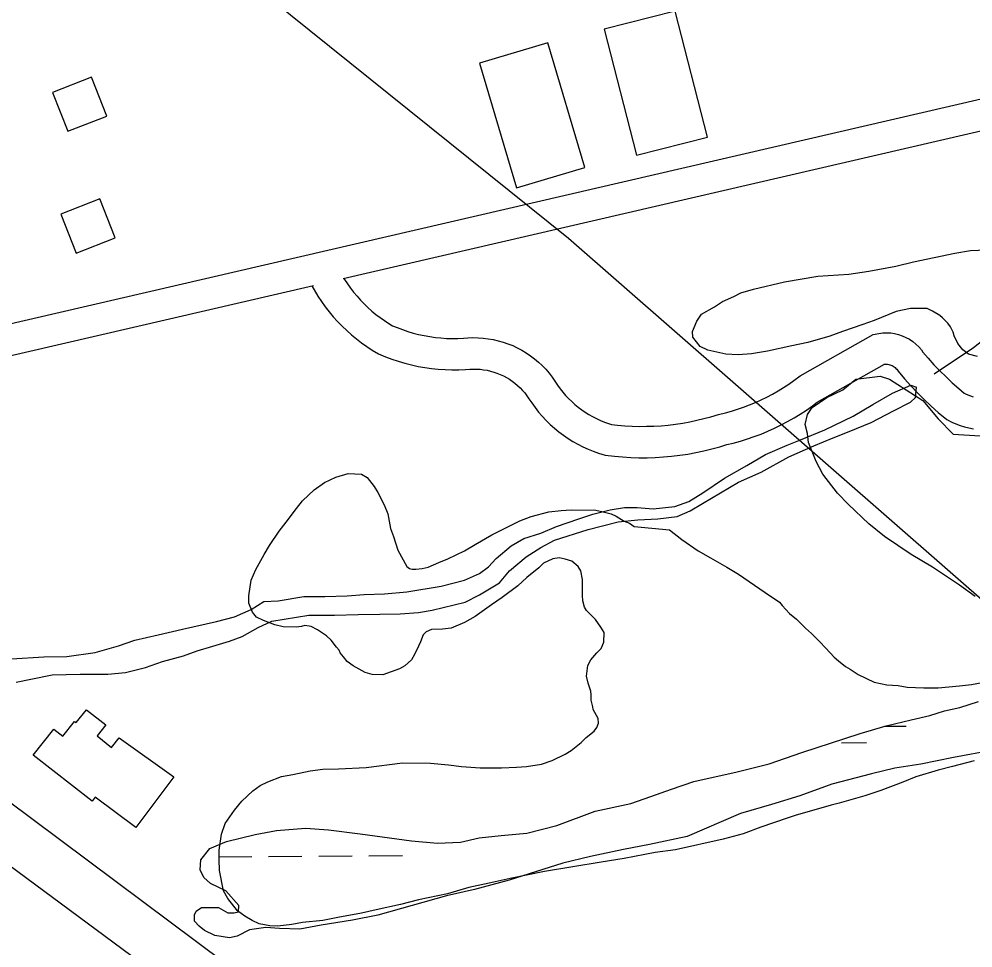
# Model space of a CAD drawing. Extents: x 3540316 to 3578335, y 553172 to 578787.
# Drawn here: x 3557723 to 3558635, y 565337 to 566226 of the extents above; entities that cross this region are included whole.
import ezdxf

# ---------------------------------------------------------------- set-up
doc = ezdxf.new("R2010")
doc.units = 0
for name, color, linetype in [('V-BLDG-OTLN', 7, 'Continuous'), ('V-ROAD-CNTR', 7, 'Continuous'), ('V-SITE-VEGE', 7, 'Continuous'), ('V-TOPO-SHOR', 7, 'Continuous'), ('V-UTIL-LINE', 7, 'Continuous'), ('V-WETL-SWMP', 7, 'Continuous')]:
    doc.layers.add(name, color=color, linetype=linetype)

msp = doc.modelspace()

# ---------------------------------------------------------------- linework, layer by layer
at = {"layer": 'V-BLDG-OTLN'}
for points in [[(3558282.29, 566216.64), (3558313.08, 566096.04), (3558380.87, 566113.35), (3558350.08, 566233.95)], [(3558162.78, 566184.24), (3558198.41, 566064.73), (3558263.79, 566084.23), (3558228.15, 566203.74)], [(3557754.71, 566156.22), (3557769.29, 566118.97), (3557806.54, 566133.55), (3557791.96, 566170.8)], [(3557762.59, 566039.6), (3557777.16, 566002.35), (3557814.42, 566016.92), (3557799.84, 566054.17)], [(3557870.56, 565501.1), (3557834.19, 565452.77), (3557795.48, 565481.89), (3557792.54, 565477.98), (3557736.25, 565521.87), (3557755.78, 565546.93), (3557764.6, 565540.05), (3557775.72, 565554.3), (3557777.31, 565553.06), (3557786.99, 565565.43), (3557805.49, 565551.04), (3557797.21, 565540.61), (3557811.1, 565529.38), (3557818.3, 565538.65)]]:
    msp.add_lwpolyline(points, close=True, dxfattribs=at)
at = {"layer": 'V-ROAD-CNTR'}
for points in [[(3553733.27, 568422.68), (3555559.56, 567083.15), (3556383.77, 566471.86), (3557080.84, 565950.17), (3558260.08, 565068.63), (3559929, 563836.4), (3560761.69, 563207.44)], [(3562447.91, 561906.29), (3561783.79, 562398.17), (3561237.94, 562795.02), (3560747.39, 563166.44), (3559829.49, 563849.13), (3558932.39, 564513.01), (3557712.68, 565416.8), (3556649.55, 566203.32), (3555718.96, 566897.01), (3553740.93, 568355.98)], [(3557618.47, 565912.82), (3559497.29, 566348.45)], [(3558032.57, 565978.04), (3559504.06, 566319.23)], [(3558033.25, 565978.2), (3558033.92, 565977.06), (3558036.6, 565972.98), (3558039.52, 565968.9), (3558042.59, 565964.92), (3558045.81, 565961.06), (3558049.16, 565957.33), (3558052.65, 565953.72), (3558056.28, 565950.25), (3558060.03, 565946.91), (3558063.91, 565943.72), (3558067.9, 565940.67), (3558072, 565937.78), (3558076.21, 565935.03), (3558079.82, 565932.87), (3558084.08, 565931.09), (3558089.15, 565929.18), (3558094.28, 565927.46), (3558099.48, 565925.93), (3558104.73, 565924.59), (3558110.02, 565923.45), (3558115.35, 565922.49), (3558120.72, 565921.74), (3558126.11, 565921.18), (3558131.51, 565920.82), (3558136.93, 565920.65), (3558142.34, 565920.68), (3558147.66, 565920.91), (3558151.76, 565921.29), (3558156.64, 565921.48), (3558161.52, 565921.42), (3558166.4, 565921.09), (3558171.24, 565920.51), (3558176.06, 565919.68), (3558180.82, 565918.59), (3558185.52, 565917.25), (3558190.14, 565915.67), (3558194.67, 565913.84), (3558199.1, 565911.78), (3558203.41, 565909.49), (3558207.6, 565906.97), (3558211.65, 565904.23), (3558215.54, 565901.29), (3558219.28, 565898.14), (3558222.84, 565894.8), (3558226.23, 565891.28), (3558229.42, 565887.59), (3558232.42, 565883.73), (3558235.09, 565879.87), (3558237.65, 565875.98), (3558240.06, 565872.62), (3558242.61, 565869.38), (3558245.3, 565866.25), (3558248.13, 565863.23), (3558251.08, 565860.34), (3558254.15, 565857.58), (3558257.34, 565854.96), (3558260.64, 565852.48), (3558264.05, 565850.14), (3558267.55, 565847.95), (3558271.14, 565845.92), (3558274.82, 565844.04), (3558278.58, 565842.32), (3558282.41, 565840.77), (3558286.29, 565839.38), (3558289.24, 565838.48), (3558294.98, 565837.81), (3558301.9, 565837.21), (3558308.83, 565836.81), (3558315.76, 565836.62), (3558322.7, 565836.63), (3558329.64, 565836.84), (3558336.56, 565837.26), (3558343.48, 565837.88), (3558350.36, 565838.71), (3558357.22, 565839.74), (3558364.05, 565840.97), (3558370.84, 565842.4), (3558377.58, 565844.03), (3558384.27, 565845.85), (3558391.55, 565848.07), (3558398.11, 565849.66), (3558403.97, 565851.26), (3558409.77, 565853.05), (3558415.51, 565855.02), (3558421.19, 565857.17), (3558426.8, 565859.49), (3558432.34, 565861.99), (3558437.79, 565864.66), (3558443.16, 565867.5), (3558448.43, 565870.51), (3558453.6, 565873.68), (3558458.67, 565877), (3558463.63, 565880.49), (3558469.45, 565884.84), (3558539.37, 565924.4), (3558544.69, 565925.55), (3558548.48, 565926.02), (3558552.3, 565926.15), (3558556.12, 565925.94), (3558559.91, 565925.39), (3558563.63, 565924.5), (3558567.25, 565923.28), (3558570.76, 565921.74), (3558574.11, 565919.9), (3558577.28, 565917.76), (3558580.25, 565915.35), (3558583, 565912.68), (3558585.49, 565909.78), (3558586.96, 565907.73), (3558592.02, 565901.76), (3558597.53, 565895.63), (3558603.21, 565889.66), (3558609.06, 565883.84), (3558615.07, 565878.2), (3558621.23, 565872.73), (3558626.46, 565868.35), (3558627.68, 565867.71), (3558630.02, 565866.66), (3558632.41, 565865.75), (3558634.86, 565864.98)], [(3557625.24, 565883.59), (3558004.04, 565971.42)], [(3558002.67, 565971.11), (3558008.41, 565961.24), (3558011.86, 565956), (3558015.43, 565951.01), (3558019.19, 565946.14), (3558023.12, 565941.43), (3558027.22, 565936.86), (3558031.5, 565932.45), (3558035.93, 565928.2), (3558040.52, 565924.12), (3558045.26, 565920.22), (3558050.13, 565916.49), (3558055.15, 565912.95), (3558060.3, 565909.59), (3558066.25, 565906.02), (3558073.01, 565903.2), (3558079.1, 565900.91), (3558085.28, 565898.84), (3558091.53, 565897), (3558097.84, 565895.39), (3558104.21, 565894.01), (3558110.62, 565892.86), (3558117.07, 565891.96), (3558123.55, 565891.28), (3558130.05, 565890.85), (3558136.56, 565890.65), (3558143.07, 565890.69), (3558149.68, 565890.97), (3558153.73, 565891.34), (3558157.03, 565891.47), (3558160.33, 565891.43), (3558163.62, 565891.21), (3558166.9, 565890.82), (3558170.15, 565890.26), (3558173.36, 565889.52), (3558176.54, 565888.61), (3558179.66, 565887.55), (3558182.73, 565886.31), (3558185.72, 565884.92), (3558188.63, 565883.37), (3558191.46, 565881.67), (3558194.19, 565879.82), (3558196.83, 565877.83), (3558199.35, 565875.71), (3558201.76, 565873.45), (3558204.05, 565871.07), (3558206.21, 565868.57), (3558208.23, 565865.96), (3558210.22, 565863.09), (3558212.91, 565858.99), (3558216.08, 565854.59), (3558219.43, 565850.32), (3558222.97, 565846.2), (3558226.68, 565842.25), (3558230.56, 565838.45), (3558234.6, 565834.82), (3558238.79, 565831.37), (3558243.13, 565828.11), (3558247.6, 565825.04), (3558252.2, 565822.17), (3558256.93, 565819.49), (3558261.76, 565817.02), (3558266.7, 565814.77), (3558271.72, 565812.73), (3558276.84, 565810.9), (3558283.03, 565809), (3558291.95, 565807.96), (3558299.74, 565807.28), (3558307.55, 565806.83), (3558315.37, 565806.61), (3558323.19, 565806.63), (3558331.01, 565806.87), (3558338.82, 565807.34), (3558346.61, 565808.05), (3558354.38, 565808.98), (3558362.11, 565810.14), (3558369.8, 565811.52), (3558377.46, 565813.13), (3558385.06, 565814.97), (3558392.6, 565817.03), (3558399.44, 565819.12), (3558405.59, 565820.6), (3558412.36, 565822.45), (3558419.06, 565824.52), (3558425.69, 565826.79), (3558432.24, 565829.27), (3558438.72, 565831.96), (3558445.11, 565834.85), (3558451.41, 565837.93), (3558457.6, 565841.21), (3558463.69, 565844.68), (3558469.67, 565848.33), (3558475.53, 565852.18), (3558481.26, 565856.2), (3558485.9, 565859.68), (3558550.17, 565896.04), (3558549.7, 565895.94), (3558550.84, 565896.08), (3558551.98, 565896.12), (3558553.12, 565896.06), (3558554.24, 565895.9), (3558555.35, 565895.63), (3558556.43, 565895.27), (3558557.47, 565894.81), (3558558.47, 565894.26), (3558559.41, 565893.63), (3558560.3, 565892.91), (3558561.11, 565892.12), (3558561.86, 565891.25), (3558563.28, 565889.26), (3558569.42, 565882.02), (3558575.5, 565875.26), (3558581.76, 565868.67), (3558588.21, 565862.27), (3558594.84, 565856.04), (3558601.63, 565850.01), (3558609.69, 565843.26), (3558614.58, 565840.7), (3558618.53, 565838.93), (3558622.58, 565837.39), (3558626.72, 565836.09), (3558630.92, 565835.04), (3558635.18, 565834.24)]]:
    msp.add_lwpolyline(points, dxfattribs=at)
at = {"layer": 'V-SITE-VEGE'}
for points in [[(3558639.28, 565903.49), (3558630.61, 565905.59), (3558625.01, 565909.73), (3558620.46, 565915.9), (3558616.94, 565923.08), (3558615.94, 565926.67), (3558613.42, 565931.8), (3558610.89, 565935.39), (3558605.82, 565940.54), (3558603.28, 565942.61), (3558596.15, 565946.75), (3558591.06, 565949.34), (3558575.21, 565949.46), (3558561.39, 565946.5), (3558554.21, 565943.49), (3558540.36, 565937.97), (3558529.6, 565933.96), (3558510.12, 565927.46), (3558497.82, 565922.95), (3558476.81, 565916.97), (3558461.45, 565913.51), (3558438.41, 565908.57), (3558423.06, 565906.13), (3558410.27, 565905.2), (3558398.51, 565905.8), (3558381.16, 565909.51), (3558374.03, 565913.14), (3558366.94, 565921.89), (3558366.47, 565927.51), (3558370.63, 565937.2), (3558375.28, 565943.81), (3558387.6, 565950.87), (3558395.31, 565955.93), (3558406.08, 565960.96), (3558412.76, 565964.49), (3558425.05, 565967.97), (3558454.75, 565974.91), (3558486.49, 565980.29), (3558516.16, 565982.11), (3558535.09, 565985.04), (3558561.2, 565989.95), (3558578.1, 565993.92), (3558617.53, 566002.31), (3558632.37, 566004.76), (3558671.24, 566006.51)], [(3558636.78, 565673.69), (3558621.8, 565684.56), (3558596.11, 565701.97), (3558575.76, 565713.96), (3558550.07, 565731.36), (3558535.1, 565743.31), (3558515.87, 565761.74), (3558505.2, 565772.58), (3558491.35, 565790.97), (3558484.98, 565802.85), (3558477.59, 565821.2), (3558476.58, 565829.81), (3558474.49, 565838.43), (3558476.72, 565848.1), (3558481.07, 565854.52), (3558495.13, 565864.09), (3558510.24, 565871.51), (3558522.93, 565881.63), (3558546.2, 565884.54), (3558554.93, 565881.63), (3558586.93, 565861.25), (3558601.48, 565843.79), (3558616.02, 565829.24), (3558662.57, 565826.32)], [(3558282, 565639.31), (3558278.97, 565644.44), (3558273.91, 565651.64), (3558265.29, 565660.4), (3558263.27, 565663.48), (3558261.78, 565669.62), (3558261.31, 565674.74), (3558261.42, 565690.07), (3558259.95, 565698.26), (3558257.42, 565702.37), (3558251.33, 565707.53), (3558244.7, 565709.62), (3558239.08, 565710.69), (3558232.94, 565709.71), (3558224.22, 565705.69), (3558219.58, 565701.12), (3558208.27, 565692.01), (3558199.52, 565683.89), (3558184.61, 565672.75), (3558174.33, 565665.68), (3558158.91, 565654.55), (3558148.64, 565649), (3558135.82, 565643.47), (3558127.64, 565642.51), (3558116.9, 565642.08), (3558111.77, 565640.07), (3558109.19, 565637.03), (3558106.59, 565630.4), (3558104.51, 565626.32), (3558100.87, 565618.18), (3558097.76, 565613.08), (3558091.59, 565607.51), (3558086.45, 565604.48), (3558070.56, 565598.97), (3558060.34, 565599.05), (3558053.71, 565601.15), (3558042, 565607.37), (3558036.41, 565611.5), (3558032.86, 565616.12), (3558029.82, 565619.73), (3558028.82, 565622.29), (3558026.29, 565625.38), (3558021.22, 565632.06), (3558016.66, 565636.19), (3558008.01, 565641.87), (3558001.9, 565644.99), (3557995.77, 565646.06), (3557992.69, 565645.06), (3557987.58, 565644.59), (3557975.31, 565644.68), (3557967.14, 565646.78), (3557956.44, 565650.95), (3557949.82, 565654.07), (3557945.76, 565658.7), (3557942.25, 565667.42), (3557942.3, 565674.57), (3557944.46, 565689.38), (3557949.14, 565699.58), (3557956.91, 565713.83), (3557962.09, 565722.48), (3557971.39, 565736.22), (3557978.1, 565744.85), (3557987.92, 565758.07), (3557993.6, 565765.19), (3558004.92, 565775.84), (3558014.69, 565782.92), (3558025.46, 565787.95), (3558037.25, 565791.44), (3558050.02, 565790.84), (3558055.62, 565787.73), (3558062.2, 565778.99), (3558065.74, 565773.34), (3558071.78, 565761.54), (3558075.3, 565752.82), (3558077.75, 565738.99), (3558080.76, 565731.3), (3558084.75, 565717.98), (3558093.32, 565702.58), (3558095.86, 565700.52), (3558098.42, 565699.99), (3558102, 565699.96), (3558108.13, 565700.43), (3558113.77, 565701.92), (3558124.02, 565706.44), (3558132.74, 565709.95), (3558148.65, 565717.5), (3558158.92, 565723.56), (3558174.83, 565732.64), (3558201.52, 565746.25), (3558212.29, 565750.26), (3558229.19, 565754.73), (3558240.96, 565756.17), (3558250.67, 565756.61), (3558274.19, 565756.44), (3558281.33, 565754.85), (3558288.98, 565752.75), (3558293.57, 565750.67), (3558301.21, 565746.01), (3558306.3, 565743.93), (3558310.88, 565740.82), (3558344.6, 565737.5)], [(3558344.6, 565737.5), (3558356.28, 565728.21), (3558372.05, 565717.36), (3558383.76, 565710.63), (3558399.54, 565701.82), (3558410.73, 565695.09), (3558436.17, 565677.52), (3558449.9, 565668.21), (3558452.43, 565665.12), (3558459.53, 565657.4), (3558466.14, 565652.24), (3558474.76, 565643.48), (3558480.35, 565638.33), (3558487.96, 565630.61), (3558494.04, 565624.43), (3558502.16, 565615.67), (3558506.22, 565612.07), (3558512.83, 565606.9), (3558517.41, 565604.31), (3558525.04, 565599.14), (3558540.32, 565591.87), (3558552.57, 565589.22), (3558563.3, 565588.63), (3558571.98, 565587.03), (3558587.83, 565586.4), (3558601.63, 565586.3), (3558622.09, 565588.19), (3558633.35, 565589.64), (3558643.59, 565591.61)], [(3558635.87, 565516.52), (3558615.38, 565511.05), (3558601.54, 565507.57), (3558580.03, 565501.09), (3558567.72, 565496.07), (3558546.7, 565488.05), (3558531.33, 565483.05), (3558506.73, 565476.08), (3558499.06, 565474.09), (3558464.72, 565464.12), (3558457.04, 565461.62), (3558431.93, 565453.12), (3558415.01, 565446.6), (3558396.06, 565441.63), (3558350.48, 565431.24), (3558331.03, 565428.83), (3558301.34, 565422.92), (3558279.33, 565419.5), (3558225.07, 565410.71), (3558192.3, 565403.8), (3558172.33, 565399.35), (3558152.88, 565395.4), (3558132.38, 565389.42), (3558104.73, 565383.49), (3558087.32, 565379.02), (3558064.27, 565374.08), (3558049.94, 565370.61), (3558027.41, 565366.69), (3558013.08, 565363.73), (3557993.64, 565361.83), (3557983.4, 565359.87), (3557970.09, 565358.43), (3557962.43, 565358.49), (3557952.22, 565360.61), (3557945.59, 565363.73), (3557938.47, 565367.87), (3557931.35, 565373.04), (3557922.24, 565384.86), (3557918.2, 565392.05), (3557914.26, 565411.51), (3557913.83, 565422.25), (3557913.89, 565430.94), (3557916.05, 565446.26), (3557919.71, 565456.45), (3557928.49, 565469.17), (3557935.72, 565477.81), (3557946.02, 565487.95), (3557953.21, 565493.01), (3557960.39, 565496.53), (3557973.72, 565501.55), (3557984.47, 565503.51), (3558000.86, 565506.97), (3558013.14, 565508.41), (3558027.97, 565508.81), (3558054.56, 565510.14), (3558089.36, 565514.48), (3558115.94, 565514.28), (3558133.31, 565512.62), (3558145.56, 565510.99), (3558163.45, 565509.84), (3558183.9, 565509.68), (3558198.22, 565510.6), (3558207.93, 565511.04), (3558222.27, 565513.48), (3558232.52, 565516.98), (3558244.83, 565523.03), (3558250.48, 565526.57), (3558260.25, 565534.16), (3558264.89, 565538.73), (3558272.6, 565544.8), (3558275.18, 565548.36), (3558276.75, 565552.44), (3558276.27, 565557.04), (3558271.73, 565565.77), (3558271.24, 565568.33), (3558269.76, 565574.47), (3558269.79, 565579.59), (3558269.31, 565583.17), (3558266.81, 565590.86), (3558265.33, 565597.51), (3558266.43, 565607.73), (3558269.54, 565613.33), (3558275.21, 565619.93), (3558279.33, 565623.99), (3558281.93, 565630.11), (3558282, 565639.31)]]:
    msp.add_lwpolyline(points, dxfattribs=at)
at = {"layer": 'V-TOPO-SHOR'}
for points in [[(3558597.71, 565886.99), (3558635.38, 565911.93), (3558665.28, 565935.77), (3558683.09, 565951.63), (3558704.33, 565966.57), (3558723.24, 565974.16), (3558748.51, 565980.87), (3558792.23, 565992.23), (3558821.89, 565998.51), (3558847.7, 566001.33), (3558872.58, 566001.2), (3558899.46, 565996.71), (3558921.48, 565992.15), (3558974.27, 565983.66), (3559007.46, 565982.18), (3559037.69, 565982.62), (3559065.02, 565981.56), (3559090.38, 565980.95)], [(3557715.51, 565614.26), (3557746.2, 565616.17), (3557768.15, 565616.48), (3557795.4, 565620.3), (3557817.75, 565626.47), (3557833.27, 565632.06), (3557855.63, 565637.26), (3557878.97, 565642.48), (3557911.54, 565649.78), (3557928.54, 565654.41), (3557944.53, 565661.47), (3557956.61, 565668.96), (3557970.26, 565669.65), (3557995.07, 565673.91), (3558015.07, 565673.71), (3558036.52, 565674.51), (3558052.59, 565675.72), (3558072.09, 565676.49), (3558093.52, 565678.26), (3558126.12, 565683.61), (3558148.47, 565689.3), (3558163.01, 565695.85), (3558171.69, 565702.32), (3558178.89, 565710.23), (3558193.35, 565722.14), (3558205.44, 565729.14), (3558221.46, 565734.25), (3558236.49, 565740.81), (3558257.84, 565747.95), (3558271.43, 565752.53), (3558287.95, 565756.68), (3558301.58, 565758.82), (3558313.77, 565759), (3558328.91, 565757.76), (3558349.84, 565760.01), (3558362.95, 565764.59), (3558376.48, 565773.08), (3558397.25, 565787.04), (3558418.53, 565799.05), (3558436.43, 565809.55), (3558457.26, 565818.63), (3558469.87, 565823.69), (3558493.14, 565833.3), (3558520.26, 565846.37), (3558539.12, 565857.37), (3558557.98, 565868.37), (3558575.43, 565875.94), (3558580.82, 565874.07)], [(3557719.73, 565591.89), (3557733.84, 565594.53), (3557754.26, 565598.72), (3557781.07, 565599.6), (3557807.41, 565599.5), (3557824.45, 565601.21), (3557843.41, 565605.87), (3557859.91, 565611.48), (3557879.82, 565617.13), (3557892.92, 565621.71), (3557907.97, 565626.32), (3557924, 565630.94), (3557936.13, 565635.5), (3557951.12, 565644.01), (3557964.2, 565650.05), (3557999.72, 565655.93), (3558024.11, 565655.8), (3558047.02, 565656.62), (3558067.5, 565656.92), (3558087, 565657.2), (3558104.54, 565658.43), (3558117.68, 565660.57), (3558149.27, 565668.34), (3558162.82, 565675.37), (3558182.16, 565686.86), (3558191.75, 565698.22), (3558207.65, 565711.62), (3558221.66, 565720.6), (3558234.73, 565727.62), (3558266.77, 565737.84), (3558295.44, 565745.08), (3558314.43, 565747.31), (3558333.44, 565748.07), (3558351.94, 565750.29), (3558364.53, 565755.83), (3558376.14, 565762.83), (3558410.47, 565783.33), (3558432.28, 565792.91), (3558458.89, 565807.44), (3558482.63, 565818.02), (3558501.06, 565825.61), (3558516.57, 565831.68), (3558537.42, 565840.28), (3558558.72, 565851.31), (3558575.18, 565859.84), (3558579.99, 565864.3), (3558580.82, 565874.07)]]:
    msp.add_lwpolyline(points, dxfattribs=at)
at = {"layer": 'V-UTIL-LINE'}
msp.add_lwpolyline([(3556955.22, 567075.41), (3557124.31, 566919.92), (3558248.11, 566016.66), (3559018.63, 565342.71), (3559967.01, 564552.09), (3561006.67, 563681.46), (3561821.41, 562991.2), (3562900.79, 562082.43), (3563540.24, 561550.88), (3563866.31, 561304.13)], dxfattribs=at)
at = {"layer": 'V-WETL-SWMP'}
for p, q in [((3558550.32, 565549.63), (3558570.99, 565549.79)), ((3558509.11, 565533.88), (3558533.11, 565534.07)), ((3557913.18, 565424.65), (3557945.18, 565424.89)), ((3557961.18, 565425.02), (3557993.18, 565425.26)), ((3558009.18, 565425.39), (3558041.18, 565425.63)), ((3558057.18, 565425.76), (3558089.18, 565426))]:
    msp.add_line(p, q, dxfattribs=at)
msp.add_lwpolyline([(3558654.11, 565526.63), (3558616.13, 565519.73), (3558584.98, 565513.43), (3558560.14, 565509.65), (3558537.76, 565503.95), (3558499.83, 565494.13), (3558469.23, 565482.94), (3558442.01, 565474.74), (3558412.36, 565466.01), (3558361.42, 565444.28), (3558325.4, 565436.43), (3558300.58, 565431.68), (3558268.94, 565424.87), (3558242.67, 565418.64), (3558191.16, 565402.27), (3558158.09, 565393.49), (3558131.33, 565387.24), (3558065.69, 565368.71), (3558041.35, 565363.97), (3558011.64, 565359.14), (3557991.19, 565355.43), (3557971.66, 565356.12), (3557958.46, 565356.91), (3557942.87, 565354.73), (3557931.24, 565348.7), (3557923.94, 565347.13), (3557909.75, 565349.37), (3557899.92, 565354.11), (3557894.98, 565358.43), (3557890.51, 565363.25), (3557890.43, 565369.1), (3557891.84, 565372.54), (3557897.16, 565376.04), (3557913.27, 565376.27), (3557922.13, 565371.03), (3557928.48, 565371.12), (3557932.37, 565372.15), (3557932.77, 565378.02), (3557920.36, 565391.99), (3557905.62, 565399.1), (3557899.19, 565404.87), (3557895.66, 565412.14), (3557896.5, 565421.92), (3557905.13, 565432.78), (3557921.14, 565439.36), (3557948.38, 565446.1), (3557968.83, 565449.81), (3557996.62, 565452.17), (3558018.62, 565450.54), (3558048.94, 565446.58), (3558097.86, 565439.97), (3558122.78, 565437.89), (3558144.74, 565438.7), (3558162.74, 565442.86), (3558183.7, 565445.12), (3558208.08, 565447.43), (3558236.78, 565454.68), (3558273.68, 565468.39), (3558307.75, 565475.72), (3558326.69, 565482.34), (3558346.6, 565489.46), (3558367.98, 565496.61), (3558409.34, 565506), (3558439.98, 565513.76), (3558471.07, 565524.47), (3558526.95, 565542.85), (3558551.74, 565550.05), (3558575.58, 565555.76), (3558593.58, 565559.93), (3558607.67, 565564.53), (3558622.27, 565567.67), (3558640.25, 565573.3)], dxfattribs=at)

doc.saveas('drawing.dxf')
